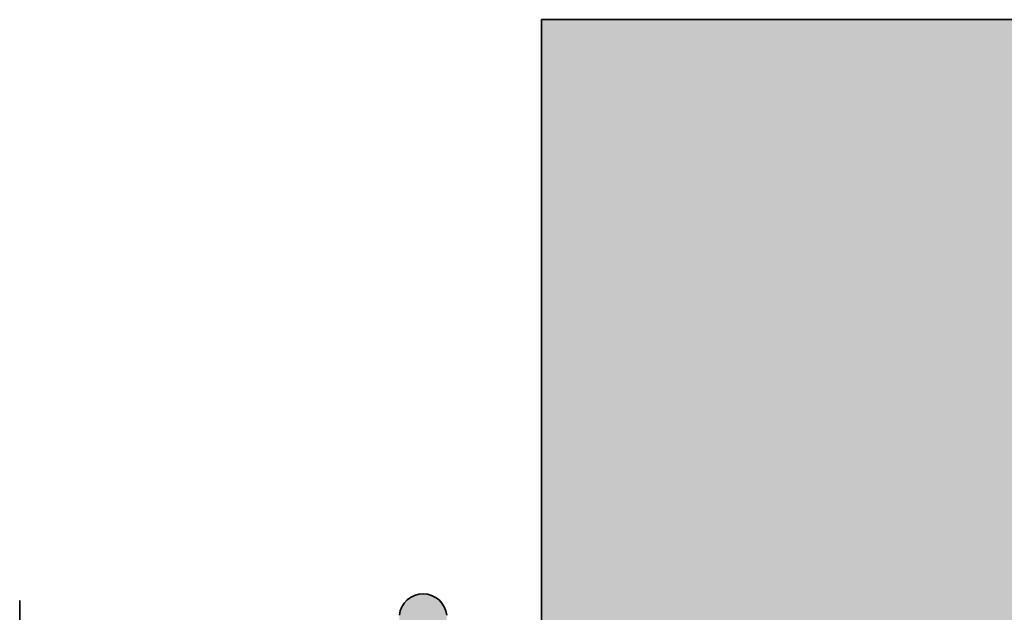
# Model space of a CAD drawing. Extents: x -350 to 540, y -53 to 541.
# Tile 556 of 569: x 372 to 373.66, y 467.344 to 468.344. Entities that reach past the tile are written whole.
import ezdxf

# ---------------------------------------------------------------- set-up
doc = ezdxf.new("R2010")
doc.units = 0
doc.layers.get('0').update_dxf_attribs({"lineweight": 35})
doc.layers.add('L_Bauteil', color=7, linetype='Continuous', lineweight=35, true_color=0xababab)
doc.layers.add('L_Bauteil-Shading', color=7, linetype='Continuous', lineweight=35, true_color=0xababab)

# ---------------------------------------------------------------- blocks, each defined once
blk = doc.blocks.new('Shading-A06HSWB8NL', base_point=(380.6403, 465.3437))
at = {"layer": 'L_Bauteil-Shading', "color": 8, "true_color": 0x737373}
for points in [[(372.8803, 468.2415), (380.4803, 468.2415), (380.4803, 468.3437)], [(372.8803, 468.2415), (380.4803, 468.3437), (372.8803, 468.3437)]]:
    blk.add_solid(points, dxfattribs=at)
at = {"layer": 'L_Bauteil-Shading', "color": 252, "true_color": 0x8d8d8d}
for points in [[(372.8803, 467.9417), (380.4803, 467.9417), (380.4803, 468.2415)], [(372.8803, 467.9417), (380.4803, 468.2415), (372.8803, 468.2415)]]:
    blk.add_solid(points, dxfattribs=at)
at = {"layer": 'L_Bauteil-Shading', "color": 253, "true_color": 0xa4a4a4}
for points in [[(372.8803, 467.465), (380.4803, 467.465), (380.4803, 467.9417)], [(372.8803, 467.465), (380.4803, 467.9417), (372.8803, 467.9417)]]:
    blk.add_solid(points, dxfattribs=at)
at = {"layer": 'L_Bauteil-Shading', "color": 253, "true_color": 0xb6b6b6}
for points in [[(372.8803, 466.8437), (380.4803, 466.8437), (380.4803, 467.465)], [(372.8803, 466.8437), (380.4803, 467.465), (372.8803, 467.465)]]:
    blk.add_solid(points, dxfattribs=at)
at = {"layer": 'L_Bauteil-Shading', "color": 8, "true_color": 0x767676}
for points in [[(372.6659, 467.3723), (372.6593, 467.369), (372.6659, 467.3032)], [(372.6948, 467.3723), (372.6948, 467.3032), (372.7014, 467.3)], [(372.7014, 467.369), (372.6948, 467.3723), (372.7014, 467.3)], [(372.6593, 467.369), (372.6593, 467.3), (372.6659, 467.3032)]]:
    blk.add_solid(points, dxfattribs=at)
at = {"layer": 'L_Bauteil-Shading', "color": 8, "true_color": 0x787878}
for points in [[(372.673, 467.3743), (372.6659, 467.3723), (372.673, 467.3051)], [(372.6659, 467.3723), (372.6659, 467.3032), (372.673, 467.3051)], [(372.6803, 467.375), (372.673, 467.3743), (372.6803, 467.3058)], [(372.673, 467.3743), (372.673, 467.3051), (372.6803, 467.3058)], [(372.6803, 467.375), (372.6803, 467.3058), (372.6877, 467.3051)], [(372.6877, 467.3743), (372.6803, 467.375), (372.6877, 467.3051)], [(372.6877, 467.3743), (372.6877, 467.3051), (372.6948, 467.3032)], [(372.6948, 467.3723), (372.6877, 467.3743), (372.6948, 467.3032)]]:
    blk.add_solid(points, dxfattribs=at)
at = {"layer": 'L_Bauteil-Shading', "color": 8, "true_color": 0x6f6f6f}
for points in [[(372.6484, 467.3591), (372.6445, 467.3529), (372.6484, 467.2905)], [(372.7161, 467.3529), (372.7122, 467.3591), (372.7161, 467.2946), (372.7157, 467.2938)], [(372.7122, 467.3591), (372.7122, 467.2905), (372.7157, 467.2938), (372.7131, 467.2892)], [(372.6484, 467.2905), (372.6445, 467.3529), (372.6476, 467.2892), (372.6445, 467.2946)]]:
    blk.add_solid(points, dxfattribs=at)
at = {"layer": 'L_Bauteil-Shading', "color": 8, "true_color": 0x727272}
for points in [[(372.6534, 467.3646), (372.6484, 467.3591), (372.6534, 467.2957)], [(372.6484, 467.3591), (372.6484, 467.2905), (372.6534, 467.2957)], [(372.7073, 467.2957), (372.7122, 467.2905), (372.7073, 467.3646)], [(372.7122, 467.3591), (372.7073, 467.3646), (372.7122, 467.2905)]]:
    blk.add_solid(points, dxfattribs=at)
at = {"layer": 'L_Bauteil-Shading', "color": 8, "true_color": 0x747474}
for points in [[(372.6593, 467.369), (372.6534, 467.3646), (372.6593, 467.3)], [(372.6534, 467.3646), (372.6534, 467.2957), (372.6593, 467.3)], [(372.7014, 467.369), (372.7014, 467.3), (372.7073, 467.2957)], [(372.7073, 467.2957), (372.7073, 467.3646), (372.7014, 467.369)]]:
    blk.add_solid(points, dxfattribs=at)
at = {"layer": 'L_Bauteil-Shading', "color": 251, "true_color": 0x696969}
for points in [[(372.6418, 467.3024), (372.6418, 467.346), (372.6412, 467.3062), (372.6405, 467.3388)], [(372.7202, 467.3388), (372.7188, 467.346), (372.7202, 467.3106), (372.7195, 467.3067)], [(372.7188, 467.346), (372.7188, 467.3024), (372.7195, 467.3067)]]:
    blk.add_solid(points, dxfattribs=at)
at = {"layer": 'L_Bauteil-Shading', "color": 251, "true_color": 0x6c6c6c}
for points in [[(372.6445, 467.2946), (372.6445, 467.3529), (372.644, 467.2961), (372.6418, 467.346)], [(372.644, 467.2961), (372.6418, 467.346), (372.6418, 467.3024)], [(372.7188, 467.346), (372.7161, 467.3529), (372.7188, 467.3024), (372.718, 467.3001)], [(372.7161, 467.3529), (372.7161, 467.2946), (372.718, 467.3001)]]:
    blk.add_solid(points, dxfattribs=at)
blk = doc.blocks.new('CA_200x500_50-A06HSX0QNL', base_point=(371.6803, 462.3437))
at = {"color": 254, "linetype": 'ByBlock', "lineweight": -2, "ltscale": 0.35, "true_color": 0xcccccc}
for p, q in [((380.4803, 468.3437), (372.8803, 468.3437)), ((372.8803, 468.3437), (372.8803, 468.2414)), ((372.8803, 468.2414), (372.8803, 467.9417)), ((372.8803, 467.9417), (372.8803, 467.465)), ((372.8803, 467.465), (372.8803, 466.8437)), ((372.6659, 467.3723), (372.6593, 467.369)), ((372.673, 467.3743), (372.6659, 467.3723)), ((372.6803, 467.375), (372.673, 467.3743)), ((372.6877, 467.3743), (372.6803, 467.375)), ((372.6948, 467.3723), (372.6877, 467.3743)), ((372.7014, 467.369), (372.6948, 467.3723)), ((372.6484, 467.3591), (372.6445, 467.3529)), ((372.6534, 467.3646), (372.6484, 467.3591)), ((372.6593, 467.369), (372.6534, 467.3646)), ((372.7073, 467.3646), (372.7014, 467.369)), ((372.7123, 467.3591), (372.7073, 467.3646)), ((372.7161, 467.3529), (372.7123, 467.3591)), ((372.6419, 467.346), (372.6405, 467.3388)), ((372.6445, 467.3529), (372.6419, 467.346)), ((372.7188, 467.346), (372.7161, 467.3529)), ((372.7202, 467.3388), (372.7188, 467.346))]:
    blk.add_line(p, q, dxfattribs=at)
at = {"color": 250, "linetype": 'ByBlock', "lineweight": -2, "ltscale": 0.35, "true_color": 0x2e3032}
blk.add_line((372.0003, 467.2948), (372.0003, 467.3637), dxfattribs=at)

msp = doc.modelspace()

# ---------------------------------------------------------------- block references
at = {"layer": 'L_Bauteil'}
msp.add_blockref('Shading-A06HSWB8NL', (380.6403, 465.3437), dxfattribs=at)
at = {"layer": 'L_Bauteil', "ltscale": 0.35}
msp.add_blockref('CA_200x500_50-A06HSX0QNL', (371.6803, 462.3437), dxfattribs=at)

doc.saveas('drawing.dxf')
